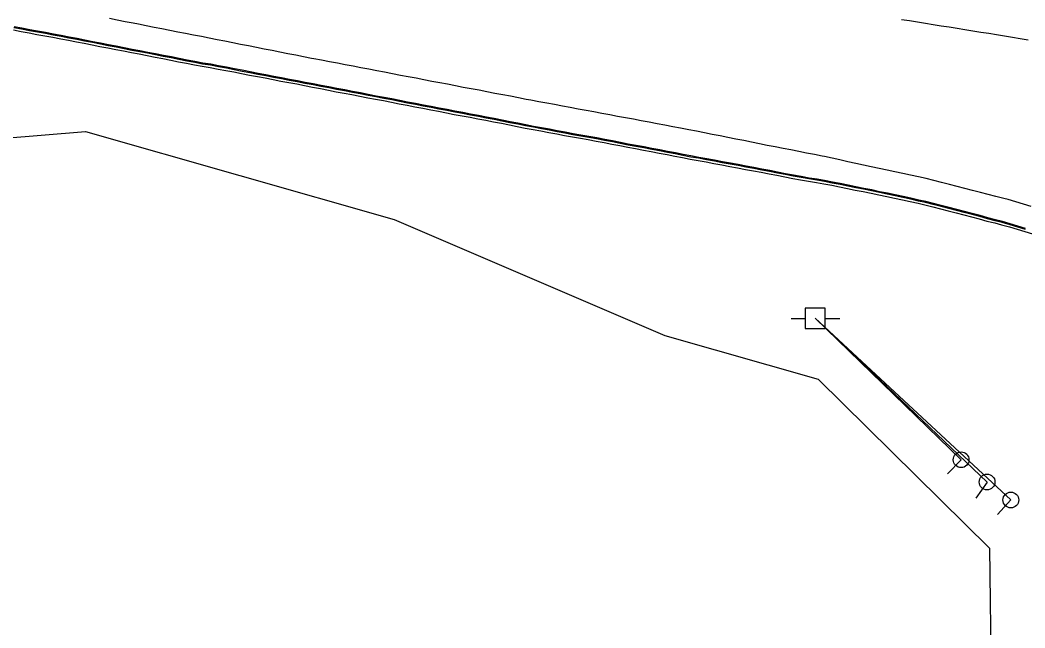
# Model space of a CAD drawing. Extents: x 1901471 to 1963503, y 756461 to 799997.
# Drawn here: x 1941115.1 to 1941240.5, y 780317 to 780392.9 of the extents above; entities that cross this region are included whole.
import ezdxf

# ---------------------------------------------------------------- set-up
doc = ezdxf.new("R2010")
doc.units = 0
for name, color, linetype in [('Default', 7, 'Continuous'), ('RD_EX_Conc', 7, 'Continuous'), ('RD_EX_Road', 7, 'Continuous'), ('RD_EX_UT', 7, 'Continuous'), ('RD_EX_VEG', 7, 'Continuous')]:
    doc.layers.add(name, color=color, linetype=linetype)

# ---------------------------------------------------------------- blocks, each defined once
blk = doc.blocks.new('PP')
at = {"layer": 'RD_EX_UT'}
for p, q in [((2.49, 2.51), (-2.51, 2.51)), ((-2.51, 2.51), (-2.51, -2.49)), ((2.49, -2.49), (2.49, 2.51)), ((-5.94, -0.05), (-2.47, -0.05)), ((2.42, -0.05), (6.06, -0.05)), ((-2.51, -2.49), (2.49, -2.49))]:
    blk.add_line(p, q, dxfattribs=at)
blk = doc.blocks.new('GW')
at = {"layer": 'RD_EX_UT'}
blk.add_line((0, 0), (0, 5), dxfattribs=at)
blk.add_circle((0, 0), 2, dxfattribs=at)

msp = doc.modelspace()

# ---------------------------------------------------------------- linework, layer by layer
at = {"layer": 'RD_EX_Conc'}
for points in [[(1941114.29, 780391.66), (1941115.27, 780391.47), (1941116.25, 780391.28), (1941117.23, 780391.08), (1941118.22, 780390.93), (1941119.2, 780390.74), (1941120.19, 780390.55), (1941121.17, 780390.36), (1941122.15, 780390.17), (1941123.13, 780389.98), (1941124.11, 780389.78), (1941125.09, 780389.59), (1941126.08, 780389.4), (1941127.06, 780389.21), (1941128.04, 780389.02), (1941129.01, 780388.83), (1941130, 780388.65), (1941130.98, 780388.46), (1941131.96, 780388.26), (1941132.94, 780388.07), (1941132.94, 780388.07), (1941133.92, 780387.87), (1941134.9, 780387.68), (1941135.88, 780387.49), (1941136.87, 780387.31), (1941137.85, 780387.12), (1941138.84, 780386.96), (1941139.82, 780386.77), (1941140.8, 780386.6), (1941141.78, 780386.4), (1941142.76, 780386.21), (1941143.75, 780386.02), (1941144.73, 780385.83), (1941145.71, 780385.65), (1941146.69, 780385.46), (1941147.67, 780385.26), (1941148.65, 780385.07), (1941149.64, 780384.9), (1941150.62, 780384.7), (1941151.62, 780384.51), (1941152.61, 780384.32), (1941153.59, 780384.13), (1941154.57, 780383.94), (1941155.55, 780383.76), (1941156.53, 780383.57), (1941157.52, 780383.38), (1941158.5, 780383.19), (1941159.48, 780383.01), (1941160.46, 780382.82), (1941161.45, 780382.63), (1941162.43, 780382.44), (1941163.41, 780382.25), (1941164.39, 780382.06), (1941165.37, 780381.88), (1941166.36, 780381.69), (1941167.34, 780381.5), (1941168.32, 780381.31), (1941169.3, 780381.11), (1941170.28, 780380.92), (1941171.26, 780380.74), (1941172.25, 780380.55), (1941173.23, 780380.37), (1941174.21, 780380.17), (1941175.19, 780379.99), (1941176.17, 780379.79), (1941177.16, 780379.61), (1941178.15, 780379.4), (1941179.13, 780379.21), (1941180.11, 780379.03), (1941181.1, 780378.85), (1941182.08, 780378.66), (1941183.06, 780378.48), (1941184.04, 780378.29), (1941185.03, 780378.12), (1941186.01, 780377.95), (1941187, 780377.77), (1941187.98, 780377.59), (1941188.96, 780377.4), (1941189.95, 780377.21), (1941190.93, 780377.01), (1941191.91, 780376.83), (1941192.89, 780376.64), (1941193.87, 780376.46), (1941194.86, 780376.27), (1941195.84, 780376.08), (1941195.84, 780376.08), (1941196.82, 780375.89), (1941197.76, 780375.71), (1941198.74, 780375.51), (1941199.73, 780375.35), (1941200.71, 780375.17), (1941201.7, 780374.99), (1941202.68, 780374.8), (1941203.66, 780374.6), (1941204.65, 780374.44), (1941205.63, 780374.24), (1941206.61, 780374.06), (1941207.59, 780373.87), (1941208.58, 780373.7), (1941209.56, 780373.5), (1941210.54, 780373.31), (1941211.52, 780373.11), (1941212.51, 780372.95), (1941213.49, 780372.77), (1941214.48, 780372.6), (1941215.41, 780372.45), (1941216.39, 780372.25), (1941217.37, 780372.07), (1941218.35, 780371.86), (1941219.33, 780371.66), (1941220.31, 780371.48), (1941221.29, 780371.27), (1941222.27, 780371.06), (1941223.25, 780370.87), (1941224.23, 780370.66), (1941225.21, 780370.45), (1941226.18, 780370.24), (1941227.16, 780370), (1941228.02, 780369.82), (1941228.99, 780369.57), (1941229.96, 780369.32), (1941230.93, 780369.08), (1941231.9, 780368.83), (1941232.87, 780368.58), (1941233.83, 780368.33), (1941234.8, 780368.07), (1941235.76, 780367.79), (1941236.73, 780367.55), (1941237.59, 780367.32), (1941238.56, 780367.07), (1941239.51, 780366.76), (1941240.47, 780366.47), (1941241.42, 780366.18)], [(1941240.55, 780366.74), (1941239.59, 780367.03), (1941238.64, 780367.33), (1941237.67, 780367.59), (1941236.8, 780367.82), (1941235.83, 780368.06), (1941234.87, 780368.34), (1941233.9, 780368.6), (1941232.93, 780368.85), (1941231.96, 780369.1), (1941231, 780369.35), (1941230.03, 780369.59), (1941229.06, 780369.84), (1941228.09, 780370.09), (1941227.21, 780370.28), (1941226.24, 780370.51), (1941225.26, 780370.72), (1941224.29, 780370.93), (1941223.31, 780371.14), (1941222.33, 780371.33), (1941221.35, 780371.54), (1941220.37, 780371.75), (1941219.39, 780371.93), (1941218.41, 780372.13), (1941217.43, 780372.34), (1941216.45, 780372.52), (1941215.47, 780372.73), (1941214.53, 780372.88), (1941213.55, 780373.04), (1941212.56, 780373.22), (1941211.57, 780373.39), (1941210.59, 780373.58), (1941209.61, 780373.78), (1941208.63, 780373.97), (1941207.65, 780374.14), (1941206.67, 780374.34), (1941205.68, 780374.52), (1941204.7, 780374.71), (1941203.72, 780374.88), (1941202.73, 780375.07), (1941201.75, 780375.27), (1941200.77, 780375.44), (1941199.78, 780375.62), (1941198.8, 780375.78), (1941197.82, 780375.98), (1941196.87, 780376.17), (1941195.89, 780376.35), (1941195.89, 780376.35), (1941194.91, 780376.55), (1941193.93, 780376.73), (1941192.94, 780376.92), (1941191.96, 780377.1), (1941190.98, 780377.28), (1941190, 780377.48), (1941189.02, 780377.68), (1941188.03, 780377.86), (1941187.05, 780378.05), (1941186.07, 780378.22), (1941185.08, 780378.39), (1941184.1, 780378.57), (1941183.11, 780378.75), (1941182.13, 780378.94), (1941181.15, 780379.12), (1941180.16, 780379.3), (1941179.18, 780379.49), (1941178.2, 780379.67), (1941177.21, 780379.88), (1941176.23, 780380.07), (1941175.24, 780380.26), (1941174.26, 780380.45), (1941173.28, 780380.64), (1941172.3, 780380.82), (1941171.32, 780381.01), (1941170.33, 780381.2), (1941169.35, 780381.39), (1941168.37, 780381.59), (1941167.39, 780381.77), (1941166.41, 780381.96), (1941165.43, 780382.15), (1941164.44, 780382.34), (1941163.46, 780382.52), (1941162.48, 780382.72), (1941161.5, 780382.91), (1941160.52, 780383.09), (1941159.53, 780383.28), (1941158.55, 780383.47), (1941157.57, 780383.66), (1941156.59, 780383.84), (1941155.6, 780384.03), (1941154.62, 780384.22), (1941153.64, 780384.4), (1941152.66, 780384.59), (1941151.68, 780384.78), (1941150.67, 780384.97), (1941149.69, 780385.17), (1941148.71, 780385.34), (1941147.73, 780385.54), (1941146.75, 780385.73), (1941145.77, 780385.92), (1941144.78, 780386.1), (1941143.8, 780386.29), (1941142.82, 780386.48), (1941141.84, 780386.68), (1941140.86, 780386.87), (1941139.87, 780387.04), (1941138.89, 780387.24), (1941137.9, 780387.39), (1941136.92, 780387.59), (1941135.94, 780387.76), (1941134.95, 780387.95), (1941133.97, 780388.15), (1941132.99, 780388.34), (1941132.99, 780388.34), (1941132.01, 780388.53), (1941131.03, 780388.73), (1941130.05, 780388.92), (1941129.07, 780389.1), (1941128.09, 780389.29), (1941127.11, 780389.48), (1941126.13, 780389.68), (1941125.15, 780389.87), (1941124.17, 780390.06), (1941123.18, 780390.25), (1941122.2, 780390.44), (1941121.22, 780390.63), (1941120.24, 780390.82), (1941119.26, 780391.01), (1941118.28, 780391.21), (1941117.29, 780391.36), (1941116.31, 780391.55), (1941115.32, 780391.74), (1941114.34, 780391.93)], [(1941240.58, 780366.86), (1941239.62, 780367.15), (1941238.67, 780367.45), (1941237.71, 780367.71), (1941236.83, 780367.94), (1941235.86, 780368.18), (1941234.9, 780368.46), (1941233.93, 780368.72), (1941232.96, 780368.97), (1941232, 780369.22), (1941231.03, 780369.47), (1941230.06, 780369.71), (1941229.09, 780369.96), (1941228.12, 780370.21), (1941227.24, 780370.4), (1941226.27, 780370.63), (1941225.29, 780370.84), (1941224.31, 780371.05), (1941223.34, 780371.26), (1941222.35, 780371.45), (1941221.38, 780371.67), (1941220.4, 780371.87), (1941219.41, 780372.05), (1941218.43, 780372.25), (1941217.46, 780372.46), (1941216.47, 780372.64), (1941215.49, 780372.85), (1941214.56, 780373), (1941213.57, 780373.16), (1941212.59, 780373.34), (1941211.6, 780373.51), (1941210.62, 780373.7), (1941209.64, 780373.9), (1941208.66, 780374.09), (1941207.67, 780374.27), (1941206.69, 780374.46), (1941205.71, 780374.64), (1941204.73, 780374.83), (1941203.74, 780375), (1941202.76, 780375.19), (1941201.78, 780375.39), (1941200.79, 780375.56), (1941199.81, 780375.74), (1941198.82, 780375.91), (1941197.84, 780376.1), (1941196.89, 780376.29), (1941195.91, 780376.47), (1941195.91, 780376.47), (1941194.93, 780376.67), (1941193.95, 780376.85), (1941192.97, 780377.04), (1941191.98, 780377.22), (1941191, 780377.4), (1941190.02, 780377.6), (1941189.04, 780377.8), (1941188.06, 780377.98), (1941187.07, 780378.17), (1941186.09, 780378.34), (1941185.1, 780378.51), (1941184.12, 780378.69), (1941183.14, 780378.87), (1941182.15, 780379.06), (1941181.17, 780379.24), (1941180.19, 780379.42), (1941179.2, 780379.61), (1941178.22, 780379.79), (1941177.23, 780380), (1941176.25, 780380.19), (1941175.27, 780380.38), (1941174.29, 780380.57), (1941173.31, 780380.77), (1941172.32, 780380.95), (1941171.34, 780381.13), (1941170.36, 780381.32), (1941169.37, 780381.51), (1941168.4, 780381.71), (1941167.41, 780381.9), (1941166.43, 780382.08), (1941165.45, 780382.27), (1941164.47, 780382.46), (1941163.48, 780382.65), (1941162.5, 780382.84), (1941161.52, 780383.03), (1941160.54, 780383.22), (1941159.56, 780383.4), (1941158.57, 780383.59), (1941157.59, 780383.78), (1941156.61, 780383.96), (1941155.63, 780384.15), (1941154.65, 780384.34), (1941153.66, 780384.53), (1941152.68, 780384.71), (1941151.7, 780384.9), (1941150.7, 780385.09), (1941149.72, 780385.29), (1941148.73, 780385.47), (1941147.75, 780385.66), (1941146.77, 780385.85), (1941145.79, 780386.05), (1941144.81, 780386.23), (1941143.82, 780386.41), (1941142.84, 780386.61), (1941141.86, 780386.8), (1941140.88, 780386.99), (1941139.89, 780387.16), (1941138.91, 780387.36), (1941137.93, 780387.52), (1941136.94, 780387.71), (1941135.96, 780387.89), (1941134.98, 780388.08), (1941134, 780388.27), (1941133.02, 780388.46), (1941133.02, 780388.46), (1941132.04, 780388.66), (1941131.05, 780388.85), (1941130.07, 780389.04), (1941129.09, 780389.22), (1941128.12, 780389.42), (1941127.13, 780389.61), (1941126.15, 780389.8), (1941125.17, 780389.99), (1941124.19, 780390.18), (1941123.21, 780390.37), (1941122.23, 780390.56), (1941121.25, 780390.75), (1941120.26, 780390.94), (1941119.28, 780391.14), (1941118.3, 780391.33), (1941117.31, 780391.48), (1941116.33, 780391.67), (1941115.35, 780391.86), (1941114.37, 780392.05)]]:
    msp.add_lwpolyline(points, dxfattribs=at)
at = {"layer": 'RD_EX_Road'}
for points in [[(1941241.28, 780369.62), (1941240.32, 780369.9), (1941239.36, 780370.18), (1941238.4, 780370.46), (1941237.85, 780370.62), (1941236.88, 780370.86), (1941235.91, 780371.11), (1941234.94, 780371.36), (1941233.97, 780371.6), (1941233, 780371.85), (1941232.03, 780372.1), (1941231.07, 780372.34), (1941230.1, 780372.59), (1941229.13, 780372.84), (1941228.17, 780373.08), (1941227.2, 780373.29), (1941226.22, 780373.5), (1941225.24, 780373.71), (1941224.26, 780373.92), (1941223.29, 780374.14), (1941222.31, 780374.35), (1941221.33, 780374.56), (1941220.36, 780374.77), (1941219.38, 780374.98), (1941218.4, 780375.19), (1941217.42, 780375.41), (1941216.45, 780375.62), (1941215.47, 780375.83), (1941215.21, 780375.88), (1941214.23, 780376.08), (1941213.25, 780376.27), (1941212.27, 780376.47), (1941211.29, 780376.66), (1941210.31, 780376.86), (1941209.33, 780377.05), (1941208.35, 780377.24), (1941207.37, 780377.44), (1941206.39, 780377.63), (1941205.41, 780377.83), (1941204.42, 780378.02), (1941203.44, 780378.22), (1941202.46, 780378.41), (1941201.48, 780378.6), (1941200.5, 780378.8), (1941199.52, 780378.99), (1941198.54, 780379.19), (1941197.54, 780379.39), (1941196.55, 780379.57), (1941195.57, 780379.75), (1941194.59, 780379.94), (1941193.6, 780380.12), (1941192.62, 780380.3), (1941191.64, 780380.49), (1941190.66, 780380.67), (1941189.67, 780380.86), (1941188.69, 780381.04), (1941187.71, 780381.22), (1941186.72, 780381.41), (1941185.74, 780381.59), (1941184.76, 780381.77), (1941183.77, 780381.96), (1941182.79, 780382.14), (1941181.81, 780382.32), (1941180.83, 780382.51), (1941179.84, 780382.69), (1941178.86, 780382.88), (1941178.28, 780382.98), (1941177.3, 780383.17), (1941176.32, 780383.36), (1941175.34, 780383.55), (1941174.35, 780383.73), (1941173.37, 780383.92), (1941172.39, 780384.11), (1941171.41, 780384.3), (1941170.42, 780384.48), (1941169.44, 780384.67), (1941168.46, 780384.86), (1941167.48, 780385.04), (1941166.5, 780385.23), (1941165.51, 780385.42), (1941164.53, 780385.61), (1941163.55, 780385.79), (1941162.57, 780385.98), (1941161.58, 780386.17), (1941160.6, 780386.36), (1941159.62, 780386.54), (1941158.64, 780386.73), (1941157.65, 780386.92), (1941156.67, 780387.11), (1941155.69, 780387.29), (1941154.71, 780387.48), (1941153.73, 780387.67), (1941152.74, 780387.86), (1941151.76, 780388.04), (1941151.47, 780388.1), (1941150.49, 780388.29), (1941149.51, 780388.48), (1941148.53, 780388.68), (1941147.55, 780388.87), (1941146.57, 780389.07), (1941145.59, 780389.26), (1941144.61, 780389.45), (1941143.63, 780389.65), (1941142.64, 780389.84), (1941141.66, 780390.03), (1941140.68, 780390.23), (1941139.7, 780390.42), (1941138.72, 780390.61), (1941137.74, 780390.81), (1941136.76, 780391), (1941135.78, 780391.19), (1941134.8, 780391.39), (1941133.81, 780391.58), (1941132.83, 780391.77), (1941131.85, 780391.97), (1941130.87, 780392.16), (1941129.89, 780392.35), (1941129.22, 780392.49), (1941128.23, 780392.68), (1941127.25, 780392.87), (1941126.27, 780393.06)], [(1941225.11, 780392.97), (1941226.09, 780392.82), (1941227.08, 780392.66), (1941228.07, 780392.5), (1941229.05, 780392.34), (1941230.04, 780392.18), (1941231.03, 780392.02), (1941232.02, 780391.86), (1941233, 780391.7), (1941233.99, 780391.54), (1941234.98, 780391.38), (1941235.97, 780391.23), (1941236.95, 780391.07), (1941237.94, 780390.91), (1941238.93, 780390.75), (1941239.91, 780390.59), (1941240.9, 780390.43)]]:
    msp.add_lwpolyline(points, dxfattribs=at)
at = {"layer": 'RD_EX_UT'}
for points in [[(1941238.74, 780332.96), (1941214.33, 780355.64)], [(1941235.77, 780335.2), (1941214.33, 780355.64)], [(1941232.53, 780337.98), (1941214.33, 780355.64)]]:
    msp.add_lwpolyline(points, dxfattribs=at)
at = {"layer": 'RD_EX_VEG'}
msp.add_lwpolyline([(1940986.76, 780158.25), (1940983.03, 780188.37), (1940981.03, 780216.15), (1940985.59, 780247.44), (1940992.52, 780276.48), (1941001.05, 780304.74), (1941015.16, 780335.29), (1941027.04, 780359.48), (1941039.2, 780370.46), (1941065.44, 780374.45), (1941102.62, 780377.27), (1941123.28, 780378.98), (1941161.78, 780367.97), (1941195.58, 780353.5), (1941214.69, 780348.03), (1941236.09, 780326.92), (1941236.29, 780310.38), (1941231.09, 780298.21), (1941241.8, 780269.94)], dxfattribs=at)

# ---------------------------------------------------------------- block references
at = {"layer": 'Default', "xscale": 0.5039370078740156, "yscale": 0.5039370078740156}
msp.add_blockref('PP', (1941214.33, 780355.64), dxfattribs=at)
at = {"layer": 'RD_EX_UT', "yscale": 0.4921259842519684}
for p, xscale, rotation in [((1941232.53, 780337.98), 0.4921259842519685, 135.949633), ((1941235.77, 780335.2), 0.4921259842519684, 144.740466), ((1941238.74, 780332.96), 0.4921259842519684, 137.084023)]:
    msp.add_blockref('GW', p, dxfattribs=dict(at, xscale=xscale, rotation=rotation))

doc.saveas('drawing.dxf')
